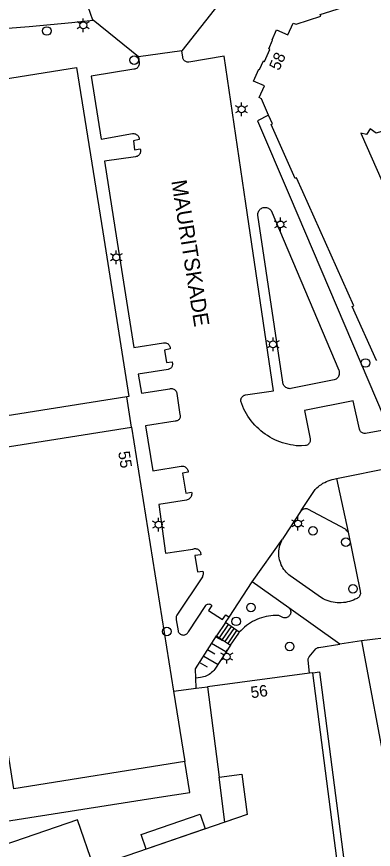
# Model space of a CAD drawing. Extents: x 122462 to 123306, y 485548 to 486417.
# Drawn here: x 123015 to 123061.5, y 485988.9 to 486097.3 of the extents above; entities that cross this region are included whole.
import ezdxf

# ---------------------------------------------------------------- set-up
doc = ezdxf.new("R2010")
doc.units = 0
for name, color, linetype in [('Level 1', 7, 'Continuous'), ('Level 10', 7, 'Continuous'), ('Level 17', 7, 'Continuous'), ('Level 19', 7, 'Continuous'), ('Level 2', 7, 'Continuous'), ('Level 22', 7, 'Continuous'), ('Level 23', 7, 'Continuous'), ('Level 31', 7, 'Continuous'), ('Level 33', 7, 'Continuous'), ('Level 50', 7, 'Continuous'), ('Level 53', 7, 'Continuous'), ('Level 57', 7, 'Continuous'), ('Level 58', 7, 'Continuous'), ('Level 59', 7, 'Continuous')]:
    doc.layers.add(name, color=color, linetype=linetype)

msp = doc.modelspace()

# ---------------------------------------------------------------- linework, layer by layer
at = {"layer": 'Level 1'}
for p, q in [((123030.01, 486043.9), (123035.48, 486009.51)), ((123053.17, 486011.84), (123039.88, 486010.08)), ((123053.6, 486011.9), (123053.17, 486011.84)), ((123056.95, 485986.06), (123053.6, 486011.9)), ((123035.48, 486009.51), (123036.94, 486000.32))]:
    msp.add_line(p, q, dxfattribs=at)
for points in [[(123047.86, 486084.51), (123046.91, 486086.65), (123046.61, 486086.81), (123047.3, 486088.32), (123045.88, 486088.96), (123046.57, 486090.5), (123046.66, 486090.46), (123047.17, 486091.58), (123047.33, 486091.51), (123048.03, 486093.09), (123047.88, 486093.16), (123048.38, 486094.28), (123048.3, 486094.32), (123048.89, 486095.63), (123050.36, 486094.97), (123051.05, 486096.5), (123051.43, 486096.37), (123054.65, 486097.41), (123054.59, 486097.62), (123061.92, 486099.98), (123061.99, 486099.77), (123075.67, 486104.19), (123075.6, 486104.39), (123082.95, 486106.78)], [(123087.89, 486089.59), (123081.65, 486087.57), (123080.89, 486089.9), (123075.47, 486088.15), (123073.52, 486089.24), (123072.52, 486092.33), (123063.62, 486089.45), (123064.35, 486089.02), (123063.82, 486088.11), (123064.66, 486087.72), (123065.07, 486086.2), (123063.27, 486082.6), (123061.89, 486082.18), (123061.11, 486082.75), (123060.62, 486081.99), (123059.88, 486082.19), (123064.59, 486071.46), (123068.63, 486073.13), (123071.01, 486072.16), (123073.28, 486066.84), (123092.2, 486075.19), (123089.17, 486085.56)], [(123061.98, 486052.59), (123061.91, 486052.56), (123058.76, 486059.58), (123058.95, 486059.67), (123052.32, 486074.52), (123051.51, 486076.34), (123051.32, 486076.25), (123048.18, 486083.29), (123048.37, 486083.38), (123047.86, 486084.51)], [(123036.94, 486000.32), (123014.66, 485996.78), (123007.73, 486040.36), (123030.01, 486043.9)], [(123039.88, 486010.08), (123041.41, 485998.31), (123044.36, 485998.69), (123045.05, 485993.43), (123025.06, 485986.59), (123022.95, 485992.74), (123009, 485987.97), (123011.1, 485981.82), (122978.06, 485970.51)]]:
    msp.add_lwpolyline(points, dxfattribs=at)
at = {"layer": 'Level 10'}
for points in [[(123042.17, 485992.45), (123041.41, 485998.31), (123044.36, 485998.69), (123045.05, 485993.43), (123042.17, 485992.45)], [(123031.88, 485988.93), (123031.23, 485990.82), (123038.95, 485993.46), (123039.59, 485991.57), (123031.88, 485988.93)]]:
    msp.add_lwpolyline(points, dxfattribs=at)
at = {"layer": 'Level 17'}
for p, q in [((123041.4, 486099.08), (123036.56, 486092.89)), ((123030.91, 486092.1), (123024.98, 486096.88)), ((123036.56, 486092.89), (123030.91, 486092.1)), ((123056.72, 486037.21), (123065.19, 486038.89)), ((123056.72, 486037.21), (123058.21, 486030.2)), ((123045.73, 486023.75), (123049.65, 486029.29)), ((123042.72, 486019.14), (123045.73, 486023.75)), ((123050.51, 486020.36), (123045.73, 486023.75)), ((123057.14, 486015.61), (123050.51, 486020.36)), ((123042.23, 486018.42), (123042.72, 486019.14)), ((123059.94, 486016.03), (123057.14, 486015.61)), ((123038.41, 486009.89), (123038.36, 486011.17))]:
    msp.add_line(p, q, dxfattribs=at)
for points in [[(123024.98, 486096.88), (123024.96, 486096.9), (123024.36, 486098.63)], [(123013.88, 486095.84), (123016.65, 486096.08), (123019.43, 486096.33), (123022.21, 486096.6), (123024.98, 486096.88)], [(123030.91, 486092.1), (123030.99, 486091.34), (123031, 486091.23), (123030.98, 486091.12), (123030.96, 486091.01), (123030.91, 486090.91), (123030.86, 486090.82), (123030.79, 486090.73), (123030.71, 486090.65), (123030.62, 486090.59), (123030.52, 486090.54), (123030.42, 486090.51), (123030.31, 486090.49), (123024.75, 486089.61), (123026.04, 486081.37), (123030.1, 486082.11), (123030.21, 486082.12), (123030.31, 486082.12), (123030.41, 486082.1), (123030.51, 486082.07), (123030.61, 486082.02), (123030.69, 486081.96), (123030.77, 486081.9), (123030.84, 486081.82), (123030.9, 486081.73), (123030.94, 486081.64), (123030.98, 486081.54), (123030.99, 486081.43), (123031, 486081.33), (123030.26, 486081.19), (123030.39, 486080.01), (123031.13, 486080.13), (123031.16, 486080.03), (123031.18, 486079.92), (123031.18, 486079.82), (123031.17, 486079.71), (123031.14, 486079.61), (123031.1, 486079.51), (123031.04, 486079.42), (123030.97, 486079.34), (123030.9, 486079.26), (123030.81, 486079.2), (123030.71, 486079.15), (123030.61, 486079.12), (123030.51, 486079.1), (123026.46, 486078.51), (123027.87, 486069.62), (123030.3, 486054.27), (123034.16, 486054.87), (123034.27, 486054.88), (123034.37, 486054.87), (123034.47, 486054.86), (123034.57, 486054.82), (123034.67, 486054.78), (123034.75, 486054.72), (123034.83, 486054.65), (123034.89, 486054.56), (123034.95, 486054.48), (123034.99, 486054.38), (123035.01, 486054.28), (123035.03, 486054.17), (123035.02, 486054.07), (123034.3, 486053.92), (123034.53, 486052.31), (123035.27, 486052.41), (123035.31, 486052.31), (123035.33, 486052.22), (123035.34, 486052.12), (123035.33, 486052.02), (123035.31, 486051.92), (123035.28, 486051.82), (123035.24, 486051.73), (123035.18, 486051.65), (123035.11, 486051.58), (123035.04, 486051.51), (123034.95, 486051.46), (123034.86, 486051.42), (123034.76, 486051.39), (123030.86, 486050.8), (123031.28, 486048.32), (123034.98, 486048.88), (123035.08, 486048.9), (123035.19, 486048.91), (123035.29, 486048.9), (123035.39, 486048.87), (123035.49, 486048.83), (123035.58, 486048.78), (123035.66, 486048.72), (123035.74, 486048.64), (123035.8, 486048.56), (123035.85, 486048.46), (123035.89, 486048.37), (123035.91, 486048.26), (123036.28, 486045.52), (123036.31, 486045.43), (123036.32, 486045.34), (123036.32, 486045.24), (123036.31, 486045.15), (123036.28, 486045.06), (123036.24, 486044.97), (123036.19, 486044.89)], [(123064.53, 486043.78), (123060.5, 486043.06), (123060.4, 486043.05), (123060.29, 486043.06), (123060.19, 486043.09), (123060.09, 486043.13), (123060, 486043.18), (123059.92, 486043.25), (123059.84, 486043.33), (123059.78, 486043.42), (123059.74, 486043.51), (123059.71, 486043.61), (123058.88, 486047.33), (123052.53, 486046.04), (123053.27, 486042.34), (123053.29, 486042.23), (123053.28, 486042.12), (123053.26, 486042.02), (123053.23, 486041.92), (123053.18, 486041.82), (123053.12, 486041.74), (123053.05, 486041.66), (123052.96, 486041.59), (123052.87, 486041.54), (123052.77, 486041.51), (123052.66, 486041.48), (123052.15, 486041.43), (123051.78, 486041.44), (123051.43, 486041.47), (123051.07, 486041.52), (123050.71, 486041.58), (123050.36, 486041.65), (123050.01, 486041.74), (123049.66, 486041.85), (123049.32, 486041.97), (123048.99, 486042.1), (123048.66, 486042.25), (123048.34, 486042.41), (123048.02, 486042.59), (123047.71, 486042.78), (123047.41, 486042.98), (123047.12, 486043.19), (123046.84, 486043.42), (123046.57, 486043.65), (123046.31, 486043.9), (123046.06, 486044.16), (123045.82, 486044.43), (123045.59, 486044.71), (123045.38, 486045), (123045.17, 486045.3), (123044.98, 486045.61), (123044.81, 486045.92), (123044.64, 486046.24), (123044.49, 486046.57), (123044.36, 486046.91), (123044.24, 486047.25), (123044.23, 486047.35), (123044.24, 486047.46), (123044.26, 486047.56), (123044.3, 486047.66), (123044.35, 486047.76), (123044.41, 486047.84), (123044.48, 486047.92), (123044.57, 486047.98), (123044.66, 486048.04), (123044.76, 486048.07), (123044.86, 486048.1), (123048.51, 486048.6), (123044.89, 486073.03), (123042.05, 486092.19), (123037.47, 486091.43), (123037.37, 486091.43), (123037.26, 486091.44), (123037.16, 486091.46), (123037.07, 486091.5), (123036.98, 486091.55), (123036.9, 486091.61), (123036.83, 486091.69), (123036.77, 486091.77), (123036.72, 486091.87), (123036.69, 486091.96), (123036.67, 486092.06), (123036.56, 486092.89)], [(123047.86, 486084.51), (123046.42, 486083.79), (123050.53, 486074.16), (123062.93, 486045.08), (123063, 486044.97), (123063.07, 486044.86), (123063.16, 486044.75), (123063.26, 486044.66), (123063.36, 486044.58), (123063.48, 486044.5), (123065.09, 486043.77)], [(123050.65, 486048.89), (123050.54, 486048.9), (123050.42, 486048.92), (123050.31, 486048.95), (123050.21, 486049), (123050.11, 486049.06), (123050.01, 486049.13), (123049.93, 486049.21), (123049.86, 486049.3), (123049.8, 486049.4), (123049.75, 486049.51), (123049.72, 486049.62), (123049.7, 486049.74), (123046.46, 486071.48), (123046.45, 486071.6), (123046.46, 486071.71), (123046.49, 486071.83), (123046.53, 486071.94), (123046.58, 486072.05), (123046.65, 486072.15), (123046.73, 486072.24), (123046.82, 486072.31), (123046.91, 486072.38), (123047.02, 486072.43), (123047.13, 486072.47), (123047.25, 486072.5), (123047.37, 486072.51), (123047.49, 486072.5), (123047.6, 486072.48), (123047.72, 486072.45), (123047.83, 486072.4), (123047.93, 486072.33), (123048.02, 486072.26), (123048.1, 486072.17), (123048.17, 486072.08), (123056.99, 486051.32), (123057.03, 486051.21), (123057.06, 486051.09), (123057.07, 486050.97), (123057.07, 486050.85), (123057.05, 486050.73), (123057.01, 486050.61), (123056.96, 486050.5), (123056.9, 486050.4), (123056.82, 486050.3), (123056.74, 486050.22), (123056.64, 486050.15), (123056.53, 486050.09), (123056.42, 486050.04), (123050.77, 486048.9), (123050.65, 486048.89)], [(123036.19, 486044.89), (123036.12, 486044.83), (123036.04, 486044.77), (123035.96, 486044.72), (123035.87, 486044.69), (123035.78, 486044.67), (123035.68, 486044.67), (123031.82, 486044.04), (123032.77, 486038.18), (123036.45, 486038.82), (123036.56, 486038.82), (123036.67, 486038.81), (123036.78, 486038.79), (123036.89, 486038.75), (123036.99, 486038.7), (123037.08, 486038.63), (123037.17, 486038.55), (123037.24, 486038.47), (123037.3, 486038.37), (123037.34, 486038.26), (123037.37, 486038.16), (123037.39, 486038.04), (123036.64, 486037.9), (123037.05, 486035.27), (123037.82, 486035.41), (123037.83, 486035.3), (123037.84, 486035.18), (123037.82, 486035.07), (123037.8, 486034.96), (123037.75, 486034.85), (123037.7, 486034.75), (123037.63, 486034.66), (123037.55, 486034.58), (123037.47, 486034.51), (123037.37, 486034.45), (123037.26, 486034.4), (123037.15, 486034.37), (123033.54, 486033.79), (123034.43, 486027.46), (123038, 486028), (123038.1, 486028.04), (123038.21, 486028.06), (123038.32, 486028.06), (123038.42, 486028.05), (123038.53, 486028.02), (123038.63, 486027.98), (123038.72, 486027.92), (123038.8, 486027.85), (123038.87, 486027.77), (123038.93, 486027.68), (123038.97, 486027.58), (123039, 486027.48), (123039.01, 486027.37), (123039.01, 486027.26), (123038.23, 486027.17), (123038.57, 486025.02), (123039.29, 486025.14), (123039.31, 486025.03), (123039.33, 486024.92), (123039.33, 486024.81), (123039.32, 486024.7), (123039.3, 486024.59), (123039.26, 486024.49), (123039.22, 486024.39), (123035.9, 486019.39), (123035.86, 486019.3), (123035.83, 486019.2), (123035.8, 486019.1), (123035.79, 486019), (123035.8, 486018.9), (123035.81, 486018.8), (123036.05, 486017.34), (123036.09, 486017.24), (123036.14, 486017.15), (123036.2, 486017.07), (123036.27, 486016.99), (123036.35, 486016.93), (123036.44, 486016.88), (123036.53, 486016.85), (123036.63, 486016.82), (123036.74, 486016.81), (123036.84, 486016.82), (123036.94, 486016.84), (123037.03, 486016.87), (123037.13, 486016.92), (123037.21, 486016.97), (123037.28, 486017.04), (123037.35, 486017.12), (123037.4, 486017.21), (123039.67, 486020.65), (123039.73, 486020.72), (123039.8, 486020.77), (123039.88, 486020.81), (123039.96, 486020.84), (123040.05, 486020.85), (123040.14, 486020.84), (123040.22, 486020.82), (123040.3, 486020.78), (123040.37, 486020.73), (123040.44, 486020.67), (123040.02, 486019.99)], [(123052.1, 486033.02), (123053.94, 486035.78), (123054.12, 486035.96), (123054.31, 486036.13), (123054.51, 486036.29), (123054.73, 486036.43), (123054.94, 486036.57), (123055.17, 486036.69), (123055.4, 486036.81), (123055.63, 486036.9), (123055.88, 486036.99), (123056.12, 486037.06), (123056.37, 486037.12), (123056.72, 486037.21)], [(123052.1, 486033.02), (123049.79, 486029.49), (123049.65, 486029.29)], [(123058.21, 486030.2), (123058.14, 486030.28), (123058.06, 486030.39), (123057.96, 486030.49), (123057.86, 486030.59), (123052.98, 486033.21), (123052.88, 486033.24), (123052.77, 486033.26), (123052.67, 486033.26), (123052.56, 486033.25), (123052.45, 486033.22), (123052.35, 486033.18), (123052.26, 486033.13), (123052.17, 486033.07), (123052.1, 486033.02)], [(123058.21, 486030.2), (123059.77, 486022.52), (123059.8, 486022.41), (123059.81, 486022.3), (123059.81, 486022.19), (123059.79, 486022.09), (123059.76, 486021.98), (123059.71, 486021.88), (123059.65, 486021.79), (123059.58, 486021.71), (123059.49, 486021.64), (123059.4, 486021.58), (123059.15, 486021.46), (123058.91, 486021.35), (123058.65, 486021.26), (123058.4, 486021.18), (123058.13, 486021.11), (123057.87, 486021.06), (123057.6, 486021.03), (123057.33, 486021.01), (123057.06, 486021.01), (123056.79, 486021.02), (123056.52, 486021.05), (123056.25, 486021.09), (123055.99, 486021.15), (123055.73, 486021.22), (123055.47, 486021.31), (123055.22, 486021.41), (123054.98, 486021.53), (123054.74, 486021.66), (123050.68, 486024.51), (123050.49, 486024.66), (123050.32, 486024.81), (123050.15, 486024.98), (123050, 486025.16), (123049.86, 486025.35), (123049.73, 486025.54), (123049.62, 486025.74), (123049.51, 486025.95), (123049.43, 486026.17), (123049.35, 486026.39), (123049.29, 486026.62), (123049.24, 486026.85), (123049.21, 486027.08), (123049.19, 486027.31), (123049.19, 486027.55), (123049.2, 486027.78), (123049.23, 486028.01), (123049.27, 486028.24), (123049.33, 486028.47), (123049.4, 486028.69), (123049.48, 486028.91), (123049.58, 486029.12), (123049.65, 486029.29)], [(123050.51, 486020.36), (123050.61, 486020.24), (123050.66, 486020.14), (123050.7, 486020.04), (123050.73, 486019.94), (123050.74, 486019.83), (123050.74, 486019.73), (123050.72, 486019.62), (123050.69, 486019.52), (123050.64, 486019.42), (123050.58, 486019.33), (123050.51, 486019.25), (123050.43, 486019.18), (123050.34, 486019.12), (123050.24, 486019.08), (123050.14, 486019.05), (123050.03, 486019.03), (123049.92, 486019.03), (123049.82, 486019.05), (123049.71, 486019.08), (123049.62, 486019.12), (123049.52, 486019.17), (123049.45, 486019.23), (123049.37, 486019.28), (123049.28, 486019.31), (123049.19, 486019.34), (123049.1, 486019.35), (123048.78, 486019.36), (123048.47, 486019.35), (123048.15, 486019.32), (123047.84, 486019.28), (123047.53, 486019.22), (123047.22, 486019.14), (123046.92, 486019.05), (123046.62, 486018.95), (123046.32, 486018.83), (123046.04, 486018.7), (123045.76, 486018.55), (123045.48, 486018.39), (123045.22, 486018.22), (123044.96, 486018.03), (123044.72, 486017.83), (123044.48, 486017.62), (123044.26, 486017.4), (123044.04, 486017.16)], [(123040.02, 486019.99), (123041.84, 486018.83), (123042.28, 486019.43), (123042.72, 486019.14)], [(123038.36, 486011.17), (123038.31, 486012.41), (123041.06, 486016.71)], [(123065.92, 486016.83), (123065.32, 486016.72), (123061.05, 486016.19), (123059.94, 486016.03)], [(123042.9, 486015.47), (123040.83, 486012.35), (123040.71, 486012.19), (123040.58, 486012.04), (123040.43, 486011.91), (123040.28, 486011.78), (123040.11, 486011.67), (123039.94, 486011.57), (123039.76, 486011.49), (123039.57, 486011.42), (123039.38, 486011.36), (123039.19, 486011.32), (123038.99, 486011.29), (123038.36, 486011.17)], [(123053.17, 486011.84), (123053.02, 486013.53), (123053.02, 486013.62), (123053.03, 486013.71), (123053.06, 486013.8), (123053.1, 486013.89), (123053.15, 486013.97), (123054, 486014.99), (123054.06, 486015.06), (123054.13, 486015.11), (123054.21, 486015.15), (123054.29, 486015.18), (123054.38, 486015.2), (123057.14, 486015.61)], [(123053.6, 486011.9), (123054.49, 486012.02), (123057.84, 485986.18), (123056.95, 485986.06)]]:
    msp.add_lwpolyline(points, dxfattribs=at)
at = {"layer": 'Level 19'}
msp.add_lwpolyline([(123059.94, 486016.03), (123063.31, 485998.25)], dxfattribs=at)
at = {"layer": 'Level 2'}
for points in [[(123003.17, 486087.58), (123011.09, 486088.84), (123022.84, 486090.71), (123026.24, 486069.3), (123029.63, 486047.88), (123029.39, 486047.84)], [(123029.39, 486047.84), (123009.93, 486044.75), (123003.17, 486087.58)]]:
    msp.add_lwpolyline(points, dxfattribs=at)
at = {"layer": 'Level 22'}
msp.add_lwpolyline([(123012.85, 485992.42), (123033.58, 485995.68), (123037.57, 485996.3), (123036.94, 486000.32)], dxfattribs=at)
at = {"layer": 'Level 23'}
for p, q in [((123030.01, 486043.9), (123029.39, 486047.84)), ((123035.48, 486009.51), (123038.41, 486009.89)), ((123038.41, 486009.89), (123039.88, 486010.08))]:
    msp.add_line(p, q, dxfattribs=at)
at = {"layer": 'Level 31'}
for p, q in [((123042.23, 486018.42), (123041.06, 486016.71)), ((123044.04, 486017.16), (123042.23, 486018.42)), ((123041.06, 486016.71), (123042.9, 486015.47))]:
    msp.add_line(p, q, dxfattribs=at)
msp.add_lwpolyline([(123042.9, 486015.47), (123043.96, 486017.06), (123044.04, 486017.16)], dxfattribs=at)
at = {"layer": 'Level 33'}
for p, q in [((123042.59, 486018.17), (123041.43, 486016.46)), ((123042.96, 486017.91), (123041.79, 486016.21)), ((123043.33, 486017.66), (123042.16, 486015.96)), ((123043.69, 486017.41), (123042.53, 486015.72))]:
    msp.add_line(p, q, dxfattribs=at)
at = {"layer": 'Level 50'}
for p, q in [((123023.31, 486096.45), (123022.92, 486096.67)), ((123023.7, 486096.67), (123023.7, 486097.12)), ((123024.48, 486096.67), (123024.09, 486096.45)), ((123023.31, 486096), (123022.92, 486095.77)), ((123023.7, 486095.32), (123023.7, 486095.77)), ((123024.48, 486095.77), (123024.09, 486096)), ((123043.95, 486085.5), (123043.56, 486085.73)), ((123044.34, 486085.73), (123044.34, 486086.18)), ((123045.11, 486085.73), (123044.72, 486085.5)), ((123043.95, 486085.05), (123043.56, 486084.83)), ((123044.34, 486084.38), (123044.34, 486084.83)), ((123045.11, 486084.83), (123044.72, 486085.05)), ((123049, 486070.51), (123048.61, 486070.73)), ((123049.39, 486070.73), (123049.39, 486071.18)), ((123050.17, 486070.73), (123049.78, 486070.51)), ((123049, 486070.06), (123048.61, 486069.83)), ((123049.39, 486069.38), (123049.39, 486069.83)), ((123050.17, 486069.83), (123049.78, 486070.06)), ((123028.01, 486066.45), (123028.01, 486066.9)), ((123027.62, 486066.22), (123027.24, 486066.45)), ((123028.79, 486066.45), (123028.4, 486066.22)), ((123027.62, 486065.77), (123027.24, 486065.55)), ((123028.01, 486065.1), (123028.01, 486065.55)), ((123028.79, 486065.55), (123028.4, 486065.77)), ((123048.06, 486054.89), (123047.67, 486055.12)), ((123048.45, 486055.12), (123048.45, 486055.57)), ((123049.22, 486055.12), (123048.83, 486054.89)), ((123048.06, 486054.44), (123047.67, 486054.22)), ((123048.45, 486053.77), (123048.45, 486054.22)), ((123049.22, 486054.22), (123048.83, 486054.44)), ((123051.68, 486031.78), (123051.68, 486032.23)), ((123033.13, 486031.41), (123032.74, 486031.64)), ((123033.52, 486031.64), (123033.52, 486032.09)), ((123034.3, 486031.64), (123033.91, 486031.41)), ((123051.29, 486031.55), (123050.9, 486031.78)), ((123052.46, 486031.78), (123052.07, 486031.55)), ((123033.13, 486030.96), (123032.74, 486030.74)), ((123033.52, 486030.29), (123033.52, 486030.74)), ((123034.3, 486030.74), (123033.91, 486030.96)), ((123051.29, 486031.1), (123050.9, 486030.88)), ((123051.68, 486030.43), (123051.68, 486030.88)), ((123052.46, 486030.88), (123052.07, 486031.1)), ((123042.4, 486014.43), (123042.4, 486014.88)), ((123042.01, 486014.21), (123041.62, 486014.43)), ((123042.01, 486013.76), (123041.62, 486013.53)), ((123043.18, 486014.43), (123042.79, 486014.21)), ((123043.18, 486013.53), (123042.79, 486013.76)), ((123042.4, 486013.08), (123042.4, 486013.53))]:
    msp.add_line(p, q, dxfattribs=at)
for centre in [(123023.7, 486096.22), (123044.33, 486085.28), (123049.39, 486070.28), (123028.01, 486066), (123048.44, 486054.66), (123033.52, 486031.19), (123051.68, 486031.33), (123042.4, 486013.98)]:
    msp.add_circle(centre, 0.45, dxfattribs=at)
at = {"layer": 'Level 53'}
for centre in [(123018.97, 486095.48), (123030.34, 486091.69), (123060.47, 486052.24), (123053.64, 486030.39), (123057.91, 486028.9), (123058.85, 486022.81), (123045.56, 486020.39), (123043.62, 486018.59), (123034.61, 486017.26), (123050.6, 486015.3)]:
    msp.add_circle(centre, 0.56, dxfattribs=at)
at = {"layer": 'Level 57'}
for p, q in [((123040.89, 486016.62), (123041.83, 486016.08)), ((123039.91, 486014.91), (123040.85, 486014.37)), ((123040.4, 486015.76), (123042.28, 486014.68)), ((123039.41, 486014.05), (123041.29, 486012.97)), ((123038.92, 486013.2), (123039.86, 486012.66))]:
    msp.add_line(p, q, dxfattribs=at)

# ---------------------------------------------------------------- texts
at = {"layer": 'Level 58'}
for s, rotation, p in [('58', 65.7255, (123049.22, 486090.23)), ('55', 279.0284, (123028.25, 486040.65)), ('56', 7.5543, (123045.61, 486008.57))]:
    msp.add_text(s, height=1.5, rotation=rotation, dxfattribs=at).set_placement(p)
at = {"layer": 'Level 59'}
msp.add_text('MAURITSKADE', height=2, rotation=279.0093, dxfattribs=at).set_placement((123035.17, 486075.94))

doc.saveas('drawing.dxf')
